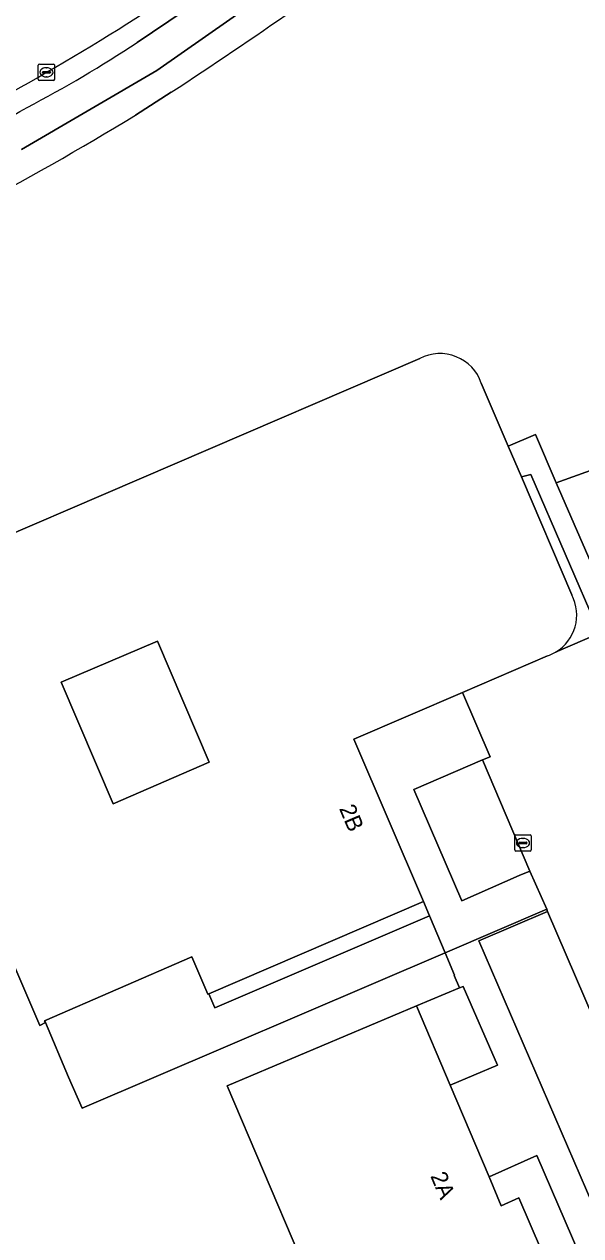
# Model space of a CAD drawing. Extents: x 162661 to 163484, y 380247 to 381230.
# Drawn here: x 163014.3 to 163048.1, y 380811.9 to 380885.6 of the extents above; entities that cross this region are included whole.
import ezdxf

# ---------------------------------------------------------------- set-up
doc = ezdxf.new("R2010")
doc.units = 0
for name, color, linetype in [('IMGEO_Berm_open', 7, 'Continuous'), ('IMGEO_Erf', 7, 'Continuous'), ('IMGEO_Fietspad_open', 7, 'Continuous'), ('IMGEO_Groenvoorziening', 7, 'Continuous'), ('IMGEO_Haag', 7, 'Continuous'), ('IMGEO_Hek', 7, 'Continuous'), ('IMGEO_Kolk', 7, 'Continuous'), ('IMGEO_Muur', 7, 'Continuous'), ('IMGEO_Pand', 7, 'Continuous'), ('IMGEO_Pand_nummerreeks', 7, 'Continuous'), ('IMGEO_Parkeervlak_open', 7, 'Continuous'), ('IMGEO_Rijbaan_lokaal_gesloten', 7, 'Continuous'), ('IMGEO_Rijbaan_lokaal_open', 7, 'Continuous'), ('IMGEO_Terreindeel_open', 7, 'Continuous'), ('IMGEO_Voetpad_open', 7, 'Continuous')]:
    doc.layers.add(name, color=color, linetype=linetype)

msp = doc.modelspace()

# ---------------------------------------------------------------- linework, layer by layer
at = {"layer": 'IMGEO_Berm_open'}
msp.add_lwpolyline([(163021.134, 380884.452), (163029.768, 380890.282), (163039.799, 380897.894)], dxfattribs=at)
for centre, radius, start, end in [((162940.498, 381012.871), 150.355, 299.97688, 303.84729), ((162981.316, 380944.023), 71.653, 297.5435, 303.75925), ((162891.807, 381095.555), 246.308, 295.64099, 300.17799), ((162863.234, 381148.559), 307.777, 296.38462, 299.42705)]:
    msp.add_arc(centre, radius, start, end, dxfattribs=at)
at = {"layer": 'IMGEO_Erf'}
for points in [[(163042.071, 380863.721), (163043.65, 380860.027), (163043.705, 380859.899), (163045.363, 380860.592), (163046.632, 380857.665), (163068.496, 380865.53), (163071.721, 380858.701), (163079.429, 380861.805), (163074.791, 380881.48), (163072.252, 380892.249), (163066.656, 380915.99), (163060.752, 380911.262), (163053.433, 380904.775), (163046.115, 380898.288), (163037.958, 380891.695)], [(163023.217, 380881.42), (163021.032, 380880.013)], [(163006.755, 380851.663), (163008.508, 380852.415), (163038.335, 380865.221)], [(162992.937, 380782.334), (163021.239, 380791.885), (163021.168, 380792.051), (163035.332, 380797.226), (163035.267, 380797.383), (163037.193, 380798.194), (163037.38, 380797.789), (163038.763, 380798.374), (163037.405, 380801.72), (163036.271, 380801.235), (163032.089, 380811.072), (163031.026, 380810.608), (163026.617, 380820.979), (163038.137, 380825.845), (163040.752, 380826.939), (163040.414, 380827.699), (163040.444, 380827.712), (163039.868, 380829.08), (163017.802, 380819.632), (163016.959, 380821.515), (163015.559, 380824.835), (163015.22, 380824.651), (163005.236, 380847.932)]]:
    msp.add_lwpolyline(points, dxfattribs=at)
msp.add_lwpolyline([(163016.523, 380845.535), (163019.69, 380838.128), (163025.525, 380840.666), (163022.373, 380848.037)], close=True, dxfattribs=at)
for centre, radius, start, end in [((162854.172, 381139.651), 308.642, 303.20979, 306.54594), ((162910.329, 381062.754), 213.657, 294.89008, 301.20708), ((163039.561, 380862.872), 2.65, 18.68834, 117.56084)]:
    msp.add_arc(centre, radius, start, end, dxfattribs=at)
at = {"layer": 'IMGEO_Fietspad_open'}
for points in [[(163039.799, 380897.894), (163029.768, 380890.282), (163021.134, 380884.452)], [(163014.097, 380877.933), (163022.345, 380882.745), (163035.852, 380892.207)]]:
    msp.add_lwpolyline(points, dxfattribs=at)
for centre, radius, start, end in [((162981.316, 380944.023), 71.653, 297.5435, 303.75925), ((162863.234, 381148.559), 307.777, 296.38462, 299.42705)]:
    msp.add_arc(centre, radius, start, end, dxfattribs=at)
at = {"layer": 'IMGEO_Groenvoorziening'}
for points in [[(163070.112, 380856.115), (163071.049, 380856.465), (163074.273, 380857.67), (163079.749, 380859.682), (163079.918, 380859.73), (163079.429, 380861.805), (163071.721, 380858.701), (163068.496, 380865.53), (163046.632, 380857.665), (163050.387, 380849.01), (163051.251, 380849.367), (163051.061, 380849.832), (163049.272, 380853.985), (163067.224, 380861.702), (163068.994, 380857.596), (163069.476, 380856.337)], [(163046.589, 380847.363), (163049.267, 380848.513), (163045.091, 380858.17), (163044.508, 380858.022), (163047.575, 380850.847)]]:
    msp.add_lwpolyline(points, dxfattribs=at)
for points in [[(163038.137, 380825.845), (163040.177, 380821.028), (163043.054, 380822.248), (163040.967, 380827.029), (163040.752, 380826.939)], [(163051.126, 380803.589), (163045.449, 380816.748), (163042.545, 380815.438), (163043.285, 380813.691), (163044.357, 380814.175), (163047.8, 380806.162), (163037.405, 380801.72), (163038.763, 380798.374)]]:
    msp.add_lwpolyline(points, close=True, dxfattribs=at)
msp.add_arc((163045.25, 380849.623), 2.627, 300.64022, 27.7559, dxfattribs=at)
at = {"layer": 'IMGEO_Haag'}
msp.add_lwpolyline([(163046.589, 380847.363), (163049.267, 380848.513), (163045.091, 380858.17), (163044.508, 380858.022), (163047.575, 380850.847)], dxfattribs=at)
msp.add_arc((163045.25, 380849.623), 2.627, 300.64022, 27.7559, dxfattribs=at)
at = {"layer": 'IMGEO_Hek'}
for points in [[(163038.558, 380832.191), (163038.924, 380831.321)], [(163038.924, 380831.321), (163039.868, 380829.08)], [(163039.868, 380829.08), (163040.444, 380827.712), (163040.414, 380827.699)], [(163040.414, 380827.699), (163040.752, 380826.939)], [(163040.752, 380826.939), (163038.137, 380825.845)]]:
    msp.add_lwpolyline(points, dxfattribs=at)
at = {"layer": 'IMGEO_Kolk'}
for p, q in [((163015.122, 380882.203), (163015.122, 380883.055)), ((163015.197, 380883.129), (163016.049, 380883.129)), ((163016.123, 380883.055), (163016.123, 380882.203)), ((163015.381, 380882.623), (163015.381, 380882.635)), ((163015.819, 380882.586), (163015.421, 380882.586)), ((163015.424, 380882.672), (163015.822, 380882.672)), ((163015.633, 380882.349), (163015.608, 380882.349)), ((163015.61, 380882.909), (163015.635, 380882.909)), ((163015.865, 380882.635), (163015.865, 380882.623)), ((163016.049, 380882.129), (163015.197, 380882.129)), ((163044.106, 380835.327), (163044.106, 380836.179)), ((163044.181, 380836.253), (163045.033, 380836.253)), ((163044.594, 380836.033), (163044.619, 380836.033)), ((163045.107, 380836.179), (163045.107, 380835.327)), ((163045.033, 380835.253), (163044.181, 380835.253)), ((163044.365, 380835.747), (163044.365, 380835.759)), ((163044.803, 380835.71), (163044.405, 380835.71)), ((163044.408, 380835.796), (163044.806, 380835.796)), ((163044.617, 380835.473), (163044.592, 380835.473)), ((163044.849, 380835.759), (163044.849, 380835.747))]:
    msp.add_line(p, q, dxfattribs=at)
for points in [[(163015.122, 380882.203), (163015.122, 380883.055)], [(163015.197, 380883.129), (163016.049, 380883.129)], [(163016.123, 380883.055), (163016.123, 380882.203)], [(163016.049, 380882.129), (163015.197, 380882.129)], [(163044.106, 380835.327), (163044.106, 380836.179)], [(163044.181, 380836.253), (163045.033, 380836.253)], [(163045.107, 380836.179), (163045.107, 380835.327)], [(163045.033, 380835.253), (163044.181, 380835.253)]]:
    msp.add_lwpolyline(points, dxfattribs=at)
for centre, radius, start, end in [((163015.199, 380883.053), 0.0765, 91.55205, 178.44795), ((163015.199, 380883.053), 0.0765, 91.55205, 178.44795), ((163016.047, 380883.053), 0.0765, 1.55205, 88.44795), ((163016.047, 380883.053), 0.0765, 1.55205, 88.44795), ((163015.421, 380882.632), 0.0403, 85.87752, 175.75265), ((163015.418, 380882.622), 0.0366, 178.93798, 274.71019), ((163015.822, 380882.629), 0.043, 264.86636, 352.45326), ((163015.826, 380882.634), 0.0386, 1.73085, 96.63898), ((163015.199, 380882.205), 0.0765, 181.55205, 268.44795), ((163015.199, 380882.205), 0.0765, 181.55205, 268.44795), ((163016.047, 380882.205), 0.0765, 271.55205, 358.44795), ((163016.047, 380882.205), 0.0765, 271.55205, 358.44795), ((163044.183, 380836.177), 0.0765, 91.55205, 178.44795), ((163044.183, 380836.177), 0.0765, 91.55205, 178.44795), ((163045.031, 380836.177), 0.0765, 1.55205, 88.44795), ((163045.031, 380836.177), 0.0765, 1.55205, 88.44795), ((163044.183, 380835.329), 0.0765, 181.55205, 268.44795), ((163044.183, 380835.329), 0.0765, 181.55205, 268.44795), ((163044.405, 380835.756), 0.0403, 85.87752, 175.75265), ((163044.402, 380835.746), 0.0366, 178.93798, 274.71019), ((163044.806, 380835.753), 0.043, 264.86636, 352.45326), ((163044.81, 380835.758), 0.0386, 1.73085, 96.63898), ((163045.031, 380835.329), 0.0765, 271.55205, 358.44795), ((163045.031, 380835.329), 0.0765, 271.55205, 358.44795)]:
    msp.add_arc(centre, radius, start, end, dxfattribs=at)
for centre, major_axis, ratio, start_param, end_param in [((163015.609, 380882.629), (-0.387, 0.002), 0.722429, 4.712389, 7.853982), ((163015.634, 380882.629), (-0.39, 0.002), 0.717154, 1.570796, 4.712389), ((163044.593, 380835.753), (-0.387, 0.002), 0.722429, 4.712389, 7.853982), ((163044.618, 380835.753), (-0.39, 0.002), 0.717154, 1.570796, 4.712389)]:
    msp.add_ellipse(centre, major_axis=major_axis, ratio=ratio, start_param=start_param, end_param=end_param, dxfattribs=at)
at = {"layer": 'IMGEO_Muur'}
msp.add_lwpolyline([(163015.559, 380824.835), (163016.959, 380821.515)], dxfattribs=at)
at = {"layer": 'IMGEO_Pand'}
for points in [[(163038.335, 380865.221), (163008.508, 380852.415), (163006.755, 380851.663)], [(163047.575, 380850.847), (163044.508, 380858.022), (163043.705, 380859.899), (163043.65, 380860.027), (163042.071, 380863.721)], [(163005.236, 380847.932), (163015.22, 380824.651), (163015.559, 380824.835), (163015.504, 380824.944), (163024.458, 380828.826), (163025.432, 380826.556), (163025.492, 380826.582), (163038.558, 380832.191), (163034.309, 380842.076), (163040.918, 380844.914), (163046.094, 380847.136)]]:
    msp.add_lwpolyline(points, dxfattribs=at)
for points in [[(163025.525, 380840.666), (163019.69, 380838.128), (163016.523, 380845.535), (163022.373, 380848.037)], [(163038.137, 380825.845), (163026.617, 380820.979), (163031.026, 380810.608), (163032.089, 380811.072), (163036.271, 380801.235), (163037.405, 380801.72), (163047.8, 380806.162), (163044.357, 380814.175), (163043.285, 380813.691), (163042.545, 380815.438), (163040.177, 380821.028)]]:
    msp.add_lwpolyline(points, close=True, dxfattribs=at)
for centre, radius, start, end in [((163039.561, 380862.872), 2.65, 18.68834, 117.56084), ((163045.25, 380849.623), 2.627, 300.64022, 27.7559), ((163045.213, 380849.711), 2.722, 288.89363, 300.37741)]:
    msp.add_arc(centre, radius, start, end, dxfattribs=at)
at = {"layer": 'IMGEO_Parkeervlak_open'}
for points in [[(163045.021, 380834.047), (163042.136, 380840.808), (163037.967, 380839.008), (163040.885, 380832.236), (163044.379, 380833.766)], [(163056.763, 380806.829), (163046.102, 380831.582), (163041.925, 380829.801), (163052.311, 380805.712), (163056.138, 380807.308)]]:
    msp.add_lwpolyline(points, close=True, dxfattribs=at)
at = {"layer": 'IMGEO_Rijbaan_lokaal_gesloten'}
for centre, radius, start, end in [((162940.498, 381012.871), 150.355, 299.97688, 303.84729), ((162891.807, 381095.555), 246.308, 295.64099, 300.17799)]:
    msp.add_arc(centre, radius, start, end, dxfattribs=at)
at = {"layer": 'IMGEO_Rijbaan_lokaal_open'}
for points in [[(163069.476, 380856.337), (163068.994, 380857.596), (163051.061, 380849.832), (163051.251, 380849.367), (163050.387, 380849.01), (163049.267, 380848.513), (163046.589, 380847.363)], [(163046.094, 380847.136), (163040.918, 380844.914), (163042.601, 380840.995), (163042.136, 380840.808), (163045.021, 380834.047), (163046.057, 380831.73), (163046.102, 380831.582), (163056.763, 380806.829), (163057.075, 380806.099), (163057.8, 380804.399), (163058.362, 380802.673), (163058.138, 380801.852), (163057.721, 380800.899), (163057.298, 380800.27), (163066.12, 380803.87), (163064.648, 380804.462)]]:
    msp.add_lwpolyline(points, dxfattribs=at)
msp.add_arc((163045.213, 380849.711), 2.722, 288.89363, 300.37741, dxfattribs=at)
at = {"layer": 'IMGEO_Terreindeel_open'}
msp.add_lwpolyline([(163038.558, 380832.191), (163025.492, 380826.582), (163025.856, 380825.722), (163038.924, 380831.321)], close=True, dxfattribs=at)
at = {"layer": 'IMGEO_Voetpad_open'}
for points in [[(163035.852, 380892.207), (163022.345, 380882.745), (163014.097, 380877.933)], [(163021.032, 380880.013), (163023.217, 380881.42)]]:
    msp.add_lwpolyline(points, dxfattribs=at)
for points in [[(163043.705, 380859.899), (163044.508, 380858.022), (163045.091, 380858.17), (163049.267, 380848.513), (163050.387, 380849.01), (163046.632, 380857.665), (163045.363, 380860.592)], [(163046.057, 380831.73), (163045.021, 380834.047), (163044.379, 380833.766), (163040.885, 380832.236), (163037.967, 380839.008), (163042.136, 380840.808), (163042.601, 380840.995), (163040.918, 380844.914), (163034.309, 380842.076), (163038.558, 380832.191), (163038.924, 380831.321), (163039.868, 380829.08)], [(163052.818, 380804.317), (163052.195, 380805.663), (163052.311, 380805.712), (163041.925, 380829.801), (163046.102, 380831.582), (163046.057, 380831.73), (163039.868, 380829.08), (163040.444, 380827.712), (163040.414, 380827.699), (163040.752, 380826.939), (163040.967, 380827.029), (163043.054, 380822.248), (163040.177, 380821.028), (163042.545, 380815.438), (163045.449, 380816.748), (163051.126, 380803.589)], [(163039.868, 380829.08), (163038.924, 380831.321), (163025.856, 380825.722), (163025.492, 380826.582), (163025.432, 380826.556), (163024.458, 380828.826), (163015.504, 380824.944), (163015.559, 380824.835), (163016.959, 380821.515), (163017.802, 380819.632)]]:
    msp.add_lwpolyline(points, close=True, dxfattribs=at)
for centre, radius, start, end in [((162854.172, 381139.651), 308.642, 303.20979, 306.54594), ((162910.329, 381062.754), 213.657, 294.89008, 301.20708)]:
    msp.add_arc(centre, radius, start, end, dxfattribs=at)

# ---------------------------------------------------------------- texts
at = {"layer": 'IMGEO_Pand_nummerreeks'}
for s, rotation, p in [('2B', 293.06134, (163033.408, 380837.849)), ('2A', 292.9584, (163038.958, 380815.497))]:
    msp.add_text(s, height=1, rotation=rotation, dxfattribs=at).set_placement(p)

doc.saveas('drawing.dxf')
